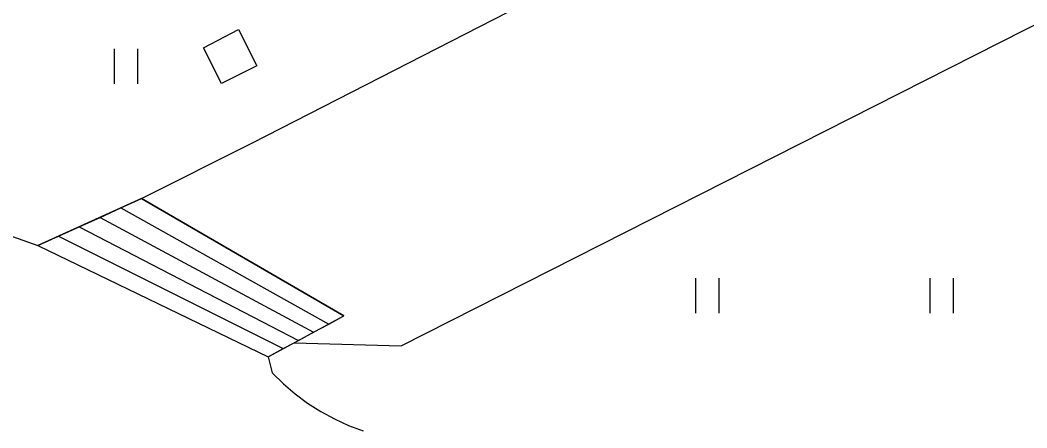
# Model space of a CAD drawing. Extents: x 6434771 to 6436222, y 5663454 to 5664782.
# Drawn here: x 6435292.43 to 6435313.93, y 5664162.33 to 5664171.03 of the extents above; entities that cross this region are included whole.
import ezdxf

# ---------------------------------------------------------------- set-up
doc = ezdxf.new("R2010")
doc.units = 0
for name, color, linetype in [('Warstwa 2', 7, 'Continuous'), ('Warstwa 36', 7, 'Continuous'), ('Warstwa 5', 7, 'Continuous'), ('Warstwa 9', 7, 'Continuous')]:
    doc.layers.add(name, color=color, linetype=linetype)

msp = doc.modelspace()

# ---------------------------------------------------------------- linework, layer by layer
at = {"layer": 'Warstwa 2'}
msp.add_lwpolyline([(6435296.351, 5664170.44), (6435297.096, 5664170.831), (6435297.487, 5664170.057), (6435296.732, 5664169.676)], close=True, dxfattribs=at)
at = {"layer": 'Warstwa 36'}
for p, q in [((6435294.582, 5664167.022), (6435299.021, 5664164.544)), ((6435294.139, 5664166.821), (6435298.698, 5664164.369)), ((6435293.696, 5664166.621), (6435298.374, 5664164.193)), ((6435293.253, 5664166.42), (6435298.051, 5664164.018))]:
    msp.add_line(p, q, dxfattribs=at)
msp.add_lwpolyline([(6435295.025, 5664167.223), (6435292.81, 5664166.219), (6435297.727, 5664163.842), (6435299.345, 5664164.72)], close=True, dxfattribs=at)
at = {"layer": 'Warstwa 5'}
for p, q in [((6435297.392, 5664168.412), (6435345.923, 5664193.252)), ((6435300.57, 5664164.08), (6435326.339, 5664177.14)), ((6435294.449, 5664169.672), (6435294.449, 5664170.422)), ((6435294.949, 5664169.672), (6435294.949, 5664170.422)), ((6435285.045, 5664169.004), (6435292.81, 5664166.219)), ((6435295.025, 5664167.223), (6435297.392, 5664168.412)), ((6435294.582, 5664167.022), (6435295.025, 5664167.223)), ((6435294.139, 5664166.821), (6435294.582, 5664167.022)), ((6435293.696, 5664166.621), (6435294.139, 5664166.821)), ((6435293.253, 5664166.42), (6435293.696, 5664166.621)), ((6435292.81, 5664166.219), (6435293.253, 5664166.42)), ((6435306.862, 5664164.773), (6435306.862, 5664165.523)), ((6435307.362, 5664164.773), (6435307.362, 5664165.523)), ((6435311.862, 5664164.773), (6435311.862, 5664165.523)), ((6435312.362, 5664164.773), (6435312.362, 5664165.523)), ((6435297.727, 5664163.842), (6435298.051, 5664164.018)), ((6435298.051, 5664164.018), (6435298.284, 5664164.144)), ((6435298.284, 5664164.144), (6435300.57, 5664164.08)), ((6435297.727, 5664163.842), (6435297.817, 5664163.502)), ((6435297.817, 5664163.502), (6435298.053, 5664163.268)), ((6435298.053, 5664163.268), (6435298.305, 5664163.052)), ((6435298.305, 5664163.052), (6435298.572, 5664162.854)), ((6435298.572, 5664162.854), (6435298.852, 5664162.676)), ((6435298.852, 5664162.676), (6435299.144, 5664162.517)), ((6435299.144, 5664162.517), (6435299.447, 5664162.38)), ((6435299.447, 5664162.38), (6435299.758, 5664162.265))]:
    msp.add_line(p, q, dxfattribs=at)
at = {"layer": 'Warstwa 9'}
for p, q in [((6435297.392, 5664168.412), (6435345.923, 5664193.252)), ((6435300.57, 5664164.08), (6435326.339, 5664177.14)), ((6435285.045, 5664169.004), (6435292.81, 5664166.219)), ((6435295.025, 5664167.223), (6435297.392, 5664168.412)), ((6435295.025, 5664167.223), (6435299.345, 5664164.72)), ((6435292.81, 5664166.219), (6435297.727, 5664163.842)), ((6435299.021, 5664164.544), (6435299.345, 5664164.72)), ((6435298.698, 5664164.369), (6435299.021, 5664164.544)), ((6435298.284, 5664164.144), (6435298.374, 5664164.193)), ((6435298.374, 5664164.193), (6435298.698, 5664164.369)), ((6435298.284, 5664164.144), (6435300.57, 5664164.08)), ((6435297.727, 5664163.842), (6435297.817, 5664163.502)), ((6435297.817, 5664163.502), (6435298.053, 5664163.268)), ((6435298.053, 5664163.268), (6435298.305, 5664163.052)), ((6435298.305, 5664163.052), (6435298.572, 5664162.854)), ((6435298.572, 5664162.854), (6435298.852, 5664162.676)), ((6435298.852, 5664162.676), (6435299.144, 5664162.517)), ((6435299.144, 5664162.517), (6435299.447, 5664162.38)), ((6435299.447, 5664162.38), (6435299.758, 5664162.265))]:
    msp.add_line(p, q, dxfattribs=at)

doc.saveas('drawing.dxf')
